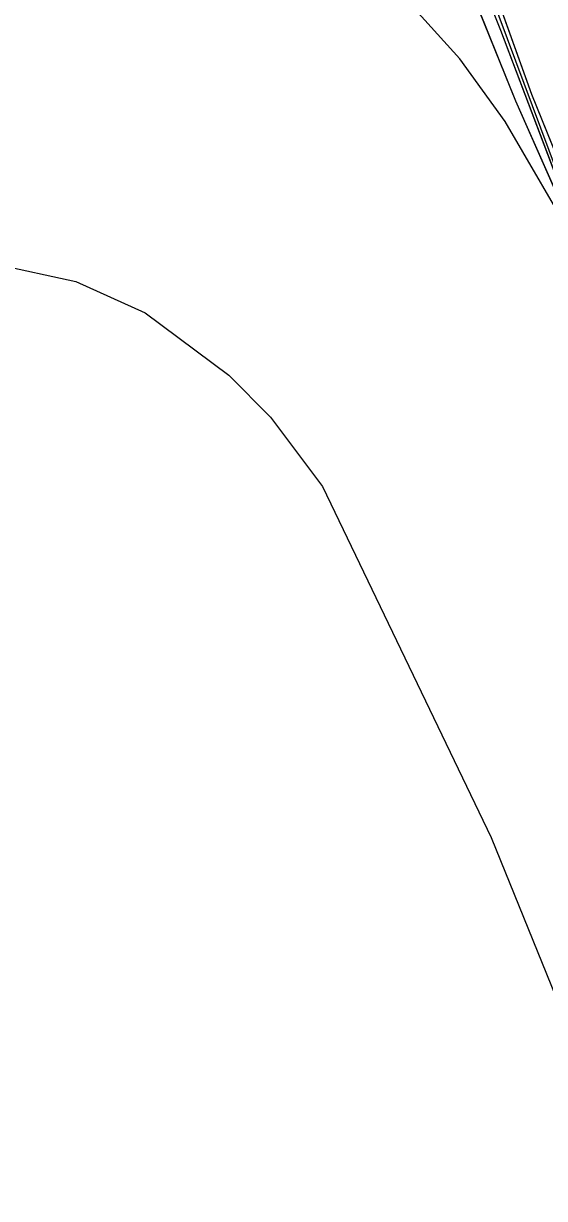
# Model space of a CAD drawing. Extents: x -662620 to -656370, y -1067090 to -1062990.
# Drawn here: x -660674.4 to -660631.5, y -1064467.9 to -1064371.3 of the extents above; entities that cross this region are included whole.
import ezdxf

# ---------------------------------------------------------------- set-up
doc = ezdxf.new("R2010")
doc.units = 0
for name, color, linetype in [('CESTA_ZABOR', 7, 'Continuous'), ('OBVOD_PÚ', 7, 'Continuous'), ('Odvodnení_cesty_príkopem_-_navržené', 7, 'Continuous'), ('ORNÁ_PŮDA_-_STÁVAJÍCÍ', 7, 'Continuous'), ('VRSTEVNICE_ZÁKLADNÍ', 7, 'Continuous')]:
    doc.layers.add(name, color=color, linetype=linetype)

msp = doc.modelspace()

# ---------------------------------------------------------------- linework, layer by layer
at = {"layer": 'CESTA_ZABOR'}
for p, q in [((-660633.877, -1064377.704), (-660641.399, -1064359.045)), ((-660638.814, -1064359.785), (-660632.6, -1064377.131)), ((-660625.928, -1064395.696), (-660633.877, -1064377.704)), ((-660632.6, -1064377.131), (-660627.53, -1064389.656))]:
    msp.add_line(p, q, dxfattribs=at)
for points in [[(-660561.221, -1064530.082), (-660567.039, -1064529.645), (-660572.895, -1064528.072), (-660576.636, -1064526.5), (-660583.42, -1064522.342), (-660588.16, -1064517.199), (-660590.8, -1064512.663), (-660591.322, -1064510.407), (-660593.362, -1064504.735), (-660594.424, -1064496.171), (-660595.374, -1064490.272), (-660600.062, -1064471.367), (-660606.392, -1064452.417), (-660612.904, -1064433.509), (-660619.417, -1064414.6), (-660625.928, -1064395.696), (-660633.877, -1064377.704), (-660641.399, -1064359.045)], [(-660638.814, -1064359.785), (-660632.6, -1064377.131), (-660627.53, -1064389.656), (-660622.577, -1064389.254), (-660621.175, -1064393.993), (-660614.584, -1064412.937), (-660608.241, -1064431.905), (-660601.661, -1064450.917), (-660595.091, -1064469.801), (-660591.584, -1064479.727), (-660590.282, -1064484.966), (-660589.785, -1064489.309), (-660588.169, -1064498.645), (-660587.48, -1064503.432), (-660585.955, -1064508.272), (-660583.722, -1064512.181), (-660580.549, -1064516.324), (-660573.921, -1064521.239), (-660569.623, -1064522.832), (-660562.733, -1064523.742), (-660556.454, -1064523.208)]]:
    msp.add_lwpolyline(points, dxfattribs=at)
at = {"layer": 'OBVOD_PÚ'}
for points in [[(-660644.04, -1064349.49), (-660635.14, -1064371.85)], [(-660635.14, -1064371.85), (-660628.31, -1064389.87)]]:
    msp.add_lwpolyline(points, dxfattribs=at)
at = {"layer": 'Odvodnení_cesty_príkopem_-_navržené'}
msp.add_lwpolyline([(-660639.399, -1064359.671), (-660620.796, -1064409.489), (-660610.639, -1064439.162), (-660601.851, -1064464.955), (-660599.682, -1064472.088), (-660596.03, -1064486.526), (-660594.718, -1064492.346), (-660593.177, -1064504.615), (-660590.78, -1064511.577), (-660590.381, -1064513.175), (-660587.87, -1064517.112), (-660582.962, -1064522.533), (-660575.658, -1064526.699), (-660567.726, -1064529.21), (-660560.993, -1064529.837), (-660553.574, -1064528.354), (-660545.927, -1064524.759), (-660535.941, -1064517.569), (-660510.034, -1064499.993), (-660496.281, -1064490.92), (-660489.833, -1064487.781), (-660480.703, -1064485.099), (-660471.173, -1064485.841), (-660468.605, -1064488.865)], dxfattribs=at)
at = {"layer": 'ORNÁ_PŮDA_-_STÁVAJÍCÍ'}
for p, q in [((-660644.04, -1064349.49), (-660635.14, -1064371.85)), ((-660635.14, -1064371.85), (-660628.31, -1064389.87))]:
    msp.add_line(p, q, dxfattribs=at)
msp.add_lwpolyline([(-660644.04, -1064349.49), (-660635.14, -1064371.85), (-660628.31, -1064389.87), (-660625.13, -1064406.44), (-660621.13, -1064417.02), (-660616.3, -1064431.25), (-660610.95, -1064447.41), (-660605.85, -1064461.4), (-660601.67, -1064473.19), (-660599.52, -1064481.13), (-660598.31, -1064492.19), (-660599.59, -1064501.78), (-660602.49, -1064513.19), (-660606.48, -1064523.57), (-660611.91, -1064534.23), (-660617.63, -1064543.32)], dxfattribs=at)
at = {"layer": 'VRSTEVNICE_ZÁKLADNÍ'}
for points in [[(-660561.153, -1064509.158), (-660564.155, -1064516.019), (-660569.729, -1064524.595), (-660575.733, -1064529.311), (-660578.591, -1064529.454), (-660582.021, -1064528.739), (-660588.597, -1064523.737), (-660591.455, -1064518.306), (-660592.885, -1064511.445), (-660590.74, -1064485.717), (-660591.169, -1064482.286), (-660597.744, -1064466.85), (-660609.179, -1064444.552), (-660614.753, -1064429.115), (-660621.328, -1064406.818), (-660628.761, -1064389.666), (-660634.764, -1064379.375), (-660638.48, -1064374.229), (-660646.342, -1064365.51)], [(-660561.153, -1064509.158), (-660564.155, -1064516.019), (-660569.729, -1064524.595), (-660575.733, -1064529.311), (-660578.591, -1064529.454), (-660582.021, -1064528.739), (-660588.597, -1064523.737), (-660591.455, -1064518.306), (-660592.885, -1064511.445), (-660590.74, -1064485.717), (-660591.169, -1064482.286), (-660597.744, -1064466.85), (-660609.179, -1064444.552), (-660614.753, -1064429.115), (-660621.328, -1064406.818), (-660628.761, -1064389.666), (-660634.764, -1064379.375), (-660638.48, -1064374.229), (-660646.342, -1064365.51)], [(-660676.643, -1064391.095), (-660670.068, -1064392.524), (-660664.351, -1064395.097), (-660657.49, -1064400.243), (-660654.06, -1064403.673), (-660649.772, -1064409.391), (-660635.907, -1064438.263), (-660626.045, -1064462.562), (-660621.471, -1064478.284), (-660619.613, -1064489.719), (-660619.184, -1064496.866), (-660620.042, -1064533.885)], [(-660676.643, -1064391.095), (-660670.068, -1064392.524), (-660664.351, -1064395.097), (-660657.49, -1064400.243), (-660654.06, -1064403.673), (-660649.772, -1064409.391), (-660635.907, -1064438.263), (-660626.045, -1064462.562), (-660621.471, -1064478.284), (-660619.613, -1064489.719), (-660619.184, -1064496.866), (-660620.042, -1064533.885)]]:
    msp.add_lwpolyline(points, dxfattribs=at)

doc.saveas('drawing.dxf')
